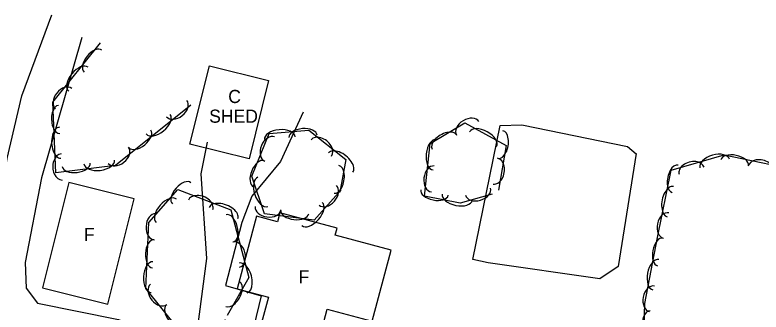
# Model space of a CAD drawing. Extents: x 1441650 to 1491889, y 345904 to 358319.
# Drawn here: x 1446371.8 to 1446655.8, y 354519.8 to 354632.9 of the extents above; entities that cross this region are included whole.
import ezdxf

# ---------------------------------------------------------------- set-up
doc = ezdxf.new("R2010")
doc.units = 0
for name, color, linetype in [('S_BUILDING', 7, 'Continuous'), ('S_BUILDING_ANNOT', 7, 'Continuous'), ('S_MISC_BOUNDARY', 7, 'Continuous'), ('S_PARKING', 7, 'Continuous'), ('S_TREE', 7, 'Continuous')]:
    doc.layers.add(name, color=color, linetype=linetype)

msp = doc.modelspace()

# ---------------------------------------------------------------- linework, layer by layer
at = {"layer": 'S_BUILDING'}
for points in [[(1446468.36, 354607.9), (1446460.94, 354578.12), (1446438.43, 354583.72), (1446445.84, 354613.5)], [(1446392.4, 354569.08), (1446382.39, 354529.02), (1446407.15, 354522.84), (1446417.16, 354562.9)], [(1446463.8, 354556.37), (1446456.38, 354528.68), (1446468.29, 354525.49), (1446464.55, 354511.54), (1446486.57, 354505.64), (1446490.68, 354520.98), (1446507.85, 354516.38), (1446515.07, 354543.34), (1446493.75, 354549.06), (1446494.48, 354551.77), (1446472.7, 354557.61), (1446471.79, 354554.22)]]:
    msp.add_lwpolyline(points, close=True, dxfattribs=at)
at = {"layer": 'S_MISC_BOUNDARY'}
msp.add_lwpolyline([(1446608.21, 354580.15), (1446601.44, 354537.16), (1446594.47, 354532.45), (1446551.91, 354538.58), (1446546.11, 354539.79), (1446556.52, 354590.82), (1446564.8, 354591.09), (1446604.96, 354582.89), (1446608.26, 354580.1)], dxfattribs=at)
at = {"layer": 'S_PARKING'}
for points in [[(1446360.82, 354454.74), (1446368.69, 354472.6), (1446367.64, 354485.77), (1446360.84, 354497.44), (1446359.76, 354523.15), (1446368.94, 354578.26), (1446374.42, 354602.09), (1446385.83, 354632.89)], [(1446397.36, 354624.33), (1446381.95, 354570.92), (1446375.72, 354538.68), (1446376.14, 354528.94), (1446380.45, 354523.24), (1446411.24, 354516.95), (1446422.23, 354512.27), (1446428.34, 354508.35)], [(1446481.47, 354595.87), (1446472.89, 354577.11), (1446461.99, 354563.91), (1446458.24, 354553.9), (1446451.96, 354529.98), (1446465.61, 354525.98), (1446460.83, 354506.57)], [(1446441.39, 354514.22), (1446444.89, 354540.27), (1446442.69, 354572.47), (1446445.14, 354584.45)]]:
    msp.add_lwpolyline(points, dxfattribs=at)
at = {"layer": 'S_TREE'}
for points in [[(1446438.76, 354598.5), (1446410.13, 354575.59), (1446387.35, 354572.75), (1446386.28, 354599.73), (1446404.45, 354622.32)], [(1446553.48, 354564.75), (1446541.22, 354561.22), (1446527.75, 354563.92), (1446529.9, 354583.92), (1446543.05, 354591.86), (1446558.79, 354583.21), (1446555.91, 354566.22)], [(1446495.94, 354566.38), (1446485.72, 354554.86), (1446466.77, 354557.16), (1446461.96, 354571.51), (1446468.63, 354587.81), (1446483.69, 354589.06), (1446497.72, 354577.94), (1446495.52, 354565.48)], [(1446662.87, 354432.49), (1446636.85, 354428.22), (1446612.79, 354438.13), (1446610.54, 354489.62), (1446611.52, 354523.14), (1446616.32, 354548.22), (1446621.64, 354573.88), (1446641.73, 354579.61), (1446673.53, 354573.12)], [(1446452.16, 354516.73), (1446434.1, 354513.35), (1446421.68, 354528.76), (1446422.82, 354553.96), (1446433.78, 354566.48), (1446453.99, 354558.73), (1446460.84, 354533.02), (1446452.59, 354518.53)]]:
    msp.add_lwpolyline(points, dxfattribs=at)
for centre, major_axis, ratio, start_param, end_param in [((1446401.56, 354615.34), (-3.35, -4.17), 0.540689, 3.141593, 6.283185), ((1446396, 354608.43), (-3.68, -4.57), 0.550069, 3.141593, 6.283185), ((1446390.4, 354601.05), (-3.11, -3.86), 0.685297, 3.141593, 6.283185), ((1446388.66, 354593.13), (0.21, -5.34), 0.540708, 3.141606, 6.283199), ((1446433.4, 354597.27), (3.87, 3.1), 0.685295, 3.141593, 6.283185), ((1446426.34, 354591.28), (4.58, 3.67), 0.550067, 3.141593, 6.283185), ((1446544.14, 354589.73), (-4.24, -2.56), 0.685311, 3.141592, 6.283184), ((1446389.02, 354584.27), (0.23, -5.86), 0.550088, 3.141606, 6.283199), ((1446472.63, 354586.01), (-5.85, -0.48), 0.550079, 3.141593, 6.283185), ((1446481.47, 354586.74), (-5.33, -0.44), 0.540698, 3.141593, 6.283185), ((1446550, 354585.62), (-5.14, 2.83), 0.55008, 3.141593, 6.283185), ((1446419.41, 354585.73), (4.17, 3.34), 0.540687, 3.141593, 6.283185), ((1446468.79, 354581.89), (-1.88, -4.59), 0.685311, 3.141593, 6.283185), ((1446488.4, 354582.28), (-3.88, 3.08), 0.685313, 3.141603, 6.283196), ((1446535.18, 354584.63), (-4.58, -2.76), 0.5407, 3.141592, 6.283185), ((1446556.69, 354583.56), (0.89, 5.27), 0.540707, 3.141596, 6.283189), ((1446531.58, 354579.74), (-0.63, -5.83), 0.550079, 3.141593, 6.283185), ((1446411.21, 354579.5), (3.87, 3.1), 0.685295, 3.141593, 6.283185), ((1446495.82, 354576.74), (-4.6, 3.65), 0.550081, 3.141599, 6.283192), ((1446389.64, 354575.03), (0.2, -4.95), 0.685321, 3.141615, 6.283208), ((1446554.72, 354573.45), (0.83, 4.89), 0.68532, 3.141598, 6.283191), ((1446638.14, 354576.38), (-5.63, -1.61), 0.55138, 3.140458, 6.28205), ((1446645.73, 354576.63), (-5.23, 1.07), 0.541512, 3.141214, 6.282806), ((1446655.75, 354574.32), (-4.85, 0.99), 0.686341, 3.140951, 6.282544), ((1446395.14, 354575.86), (5.31, 0.66), 0.540688, 3.141593, 6.283185), ((1446403.94, 354576.95), (5.82, 0.72), 0.550068, 3.141593, 6.283185), ((1446464.64, 354572.46), (-2.02, -4.95), 0.540699, 3.141593, 6.283185), ((1446494.22, 354570.31), (0.93, 5.26), 0.540703, 3.141595, 6.283188), ((1446530.85, 354570.5), (-0.53, -4.93), 0.68531, 3.141593, 6.283185), ((1446623.11, 354570.55), (-1.09, -5.23), 0.540521, 3.141481, 6.283074), ((1446629.33, 354573.6), (-4.75, -1.36), 0.686929, 3.139729, 6.281322), ((1446435.32, 354565.02), (-3.52, -4.02), 0.540697, 3.141593, 6.283185), ((1446466.19, 354565.57), (1.86, -5.56), 0.550079, 3.141593, 6.283185), ((1446490.87, 354564.25), (3.29, 3.71), 0.685311, 3.141593, 6.283185), ((1446548.06, 354565.66), (4.76, 1.37), 0.685311, 3.141593, 6.283185), ((1446621.31, 354561.87), (-1.19, -5.75), 0.549898, 3.141478, 6.283071), ((1446429.48, 354558.35), (-3.86, -4.42), 0.550077, 3.141593, 6.283185), ((1446442.47, 354560.59), (-4.63, 1.77), 0.68531, 3.141594, 6.283187), ((1446531.52, 354565.33), (5.24, -1.05), 0.540699, 3.141593, 6.283185), ((1446540.21, 354563.58), (5.75, -1.16), 0.55008, 3.141593, 6.283185), ((1446451.21, 354557.52), (-5.48, 2.1), 0.550079, 3.141593, 6.283186), ((1446484.92, 354557.16), (3.89, 4.39), 0.55008, 3.141593, 6.283185), ((1446468.15, 354559.39), (4.92, -0.6), 0.685309, 3.141593, 6.283185), ((1446478.35, 354557.9), (5.31, -0.64), 0.540698, 3.141593, 6.283185), ((1446425.13, 354552.28), (-0.22, -4.95), 0.685305, 3.141593, 6.283185), ((1446453.66, 354551.71), (-1.38, 5.17), 0.540698, 3.141603, 6.283195), ((1446619.69, 354552.75), (-1.01, -4.85), 0.685085, 3.141405, 6.282997), ((1446424.41, 354542), (-0.24, -5.34), 0.540695, 3.141593, 6.283185), ((1446456.06, 354541.68), (-1.28, 4.79), 0.68531, 3.14161, 6.283202), ((1446617.43, 354542.73), (-1, -5.25), 0.540515, 3.141593, 6.283185), ((1446424.01, 354533.14), (-0.27, -5.86), 0.550075, 3.141593, 6.283185), ((1446458.7, 354532.81), (-1.51, 5.67), 0.550079, 3.141603, 6.283196), ((1446615.76, 354534.02), (-1.1, -5.76), 0.549892, 3.141593, 6.283185), ((1446426.54, 354526.54), (3.11, -3.86), 0.685307, 3.141593, 6.283185), ((1446454.78, 354526.66), (2.65, 4.65), 0.540697, 3.141597, 6.28319), ((1446614.28, 354524.88), (-0.93, -4.87), 0.685077, 3.141593, 6.283185), ((1446432.8, 354518.35), (3.36, -4.16), 0.540697, 3.141593, 6.283185), ((1446613.4, 354515), (-0.16, -5.34), 0.540543, 3.14166, 6.283253)]:
    msp.add_ellipse(centre, major_axis=major_axis, ratio=ratio, start_param=start_param, end_param=end_param, dxfattribs=at)

# ---------------------------------------------------------------- texts
at = {"layer": 'S_BUILDING_ANNOT'}
for s, p in [('C', (1446453.01, 354599.37)), ('SHED', (1446445.75, 354591.87)), ('F', (1446398.09, 354546.87)), ('F', (1446479.8, 354530.77))]:
    msp.add_text(s, height=5, dxfattribs=at).set_placement(p)

doc.saveas('drawing.dxf')
